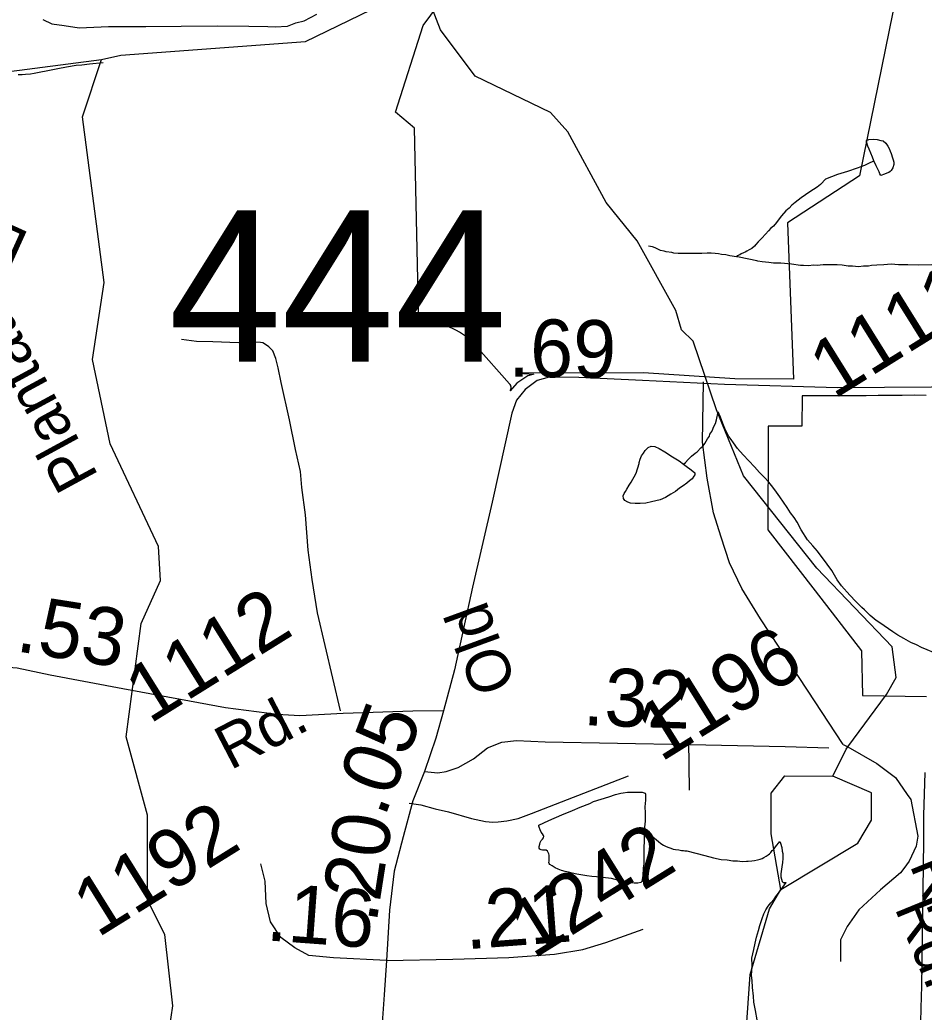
# Model space of a CAD drawing. Extents: x 2001466 to 31450019, y -30647475 to 847247.
# Drawn here: x 2051762 to 2055675, y 674631 to 678927 of the extents above; entities that cross this region are included whole.
import ezdxf

# ---------------------------------------------------------------- set-up
doc = ezdxf.new("R2010")
doc.units = 0
for name, color, linetype in [('Exist Boundary Political City Limit New', 7, 'Continuous'), ('Exist Hydrographic Misc Water Feature', 7, 'Continuous'), ('Exist Road Non-System Type 51', 7, 'Continuous'), ('Exist Road Non-System Type 51 Label', 7, 'Continuous'), ('Exist Road Secondary Mileage Hundredths English Label', 7, 'Continuous'), ('Exist Road Secondary Structure Standard Bridge Number Label', 7, 'Continuous'), ('Exist Road Secondary Type 51 Attributed', 7, 'Continuous'), ('Exist Road Secondary Type 51 Label', 7, 'Continuous'), ('Exist Road Secondary Type 51 Number Label', 7, 'Continuous'), ('Map Preparation Boundary City Limit Buffer Line', 7, 'Continuous')]:
    doc.layers.add(name, color=color, linetype=linetype)

msp = doc.modelspace()

# ---------------------------------------------------------------- linework, layer by layer
at = {"layer": 'Exist Boundary Political City Limit New'}
for points in [[(2055571.4, 679117.5), (2055394.8, 678252), (2055084.1, 678047.9), (2055109.6, 677371.6), (2054855.5, 677373.1), (2054461, 677398.2), (2053920.4, 677397.6), (2053985.9, 677393.2), (2053960.6, 677385.2), (2053913.1, 677354.1), (2053884.2, 677321.4), (2053886.1, 677324.9), (2053887.2, 677328.8), (2053887.9, 677332.8), (2053887.9, 677336.8), (2053887.1, 677340.7), (2053885.9, 677344.4), (2053884, 677348), (2053881.5, 677351.2), (2053735, 677515.2), (2053724.5, 677526.4), (2053713.5, 677537.1), (2053702, 677547.2), (2053689.9, 677556.8), (2053677.5, 677565.8), (2053664.6, 677574.2), (2053651.2, 677581.9), (2053637.6, 677588.9), (2053623.6, 677595.4), (2053609.4, 677601.1), (2053594.9, 677606.1), (2053580.1, 677610.4), (2053565.2, 677614.1), (2053550.1, 677616.9), (2053534.9, 677619.1), (2053519.6, 677620.4), (2053504.2, 677621.1), (2053488.9, 677621), (2053487.6, 677671), (2053469.1, 678457.7), (2053387.8, 678527.7), (2053507, 678902), (2053843.2, 679357.1)], [(2055684.4, 677301), (2055632.4, 677301.4), (2055580.4, 677300.9), (2055528.4, 677300.4), (2055476.4, 677300), (2055424.4, 677299.6), (2055388.5, 677299.3), (2055372.4, 677299.3), (2055320.5, 677299.2), (2055268.4, 677299.1), (2055266.5, 677299.1), (2055231.6, 677299.2), (2055146.8, 677299.4), (2055146.8, 677294.4), (2055146.5, 677167.4), (2055000, 677167.5), (2054999.9, 677114.2), (2054998.9, 676719.1), (2055203.1, 676455.4), (2055404.2, 676195.8), (2055408.4, 676001.1), (2055685.5, 675998.2)], [(2055678.1, 675668.9), (2055672.8, 675481.8), (2055672.6, 675371.5), (2055663, 674740.8), (2055662.2, 674700.2), (2055659.1, 674590.8), (2055653.9, 674415.9), (2055650.4, 674295.9), (2055646.1, 674151.1), (2055643.6, 674066.1), (2055641.6, 673997.5), (2055637.5, 673858), (2055633.9, 673736.9), (2055631.8, 673664), (2055627.8, 673529.1), (2055624, 673403.6), (2055688.9, 673403.6)]]:
    msp.add_lwpolyline(points, dxfattribs=at)
at = {"layer": 'Exist Hydrographic Misc Water Feature'}
msp.add_line((2055055.6, 675162), (2055388.6, 675361.9), dxfattribs=at)
for points in [[(2052115.7, 678755.3), (2052199.6, 678773.2), (2052998.7, 678832.5), (2053423.8, 679040.4), (2053523.6, 679126.9)], [(2055344.3, 675779), (2055511.6, 676005.7), (2055553.6, 676080.4), (2055536.6, 676211.9), (2055210.6, 676553.2), (2054893.6, 676953.3), (2054776.7, 677237.9), (2054675.6, 677535.2), (2054625.6, 677585.4), (2054600.5, 677668), (2054433.6, 677970), (2054299.7, 678136.7), (2054132.6, 678441.9), (2054057.6, 678525.5), (2053732.6, 678683.1), (2053582.7, 678882.9), (2053540.6, 678992), (2053523.6, 679126.9)], [(2049126.7, 677999.1), (2049500.7, 678260.5), (2049750.7, 678317.8), (2051083.7, 678497.4), (2051682.7, 678698.5), (2052115.7, 678755.3)], [(2051754, 678689.5), (2051772.1, 678689.6), (2051786, 678691.5), (2051807.9, 678693.5), (2051823.9, 678695.5), (2051904.1, 678711.7), (2051926.1, 678715.7), (2051963.8, 678723.8), (2052005.6, 678730), (2052029.8, 678732), (2052063.6, 678736.2), (2052122.1, 678742)], [(2052033.5, 673507.5), (2052233.4, 673539.6), (2052325.5, 673665.7), (2052365.5, 674265.2), (2052423.5, 674657.7), (2052389.5, 674966.9), (2052314.6, 675116), (2052313.6, 675483.4), (2052221.5, 675823.3), (2052286.5, 676314.1), (2052370.6, 676499.4), (2052361.6, 676647.2), (2052152.6, 677091.1), (2052076.6, 677456.8), (2052126.6, 677790.4), (2052033.7, 678507.6), (2052115.7, 678755.3)], [(2055457.9, 678316.4), (2055451.9, 678332.4), (2055437.6, 678366.2), (2055432, 678380.4), (2055425.7, 678398.4), (2055425.7, 678404.1), (2055435.7, 678408.3), (2055454, 678410.4), (2055471.8, 678408.5), (2055487.8, 678404.4), (2055497.7, 678402.5), (2055509.5, 678392.6), (2055517.7, 678380.4), (2055523.9, 678370.5), (2055527.8, 678358.6), (2055531.7, 678348.7), (2055537.6, 678328.7), (2055541.7, 678320.4), (2055544, 678310.7), (2055543.6, 678300.6), (2055540.1, 678286.6), (2055532.1, 678274.4), (2055528, 678270.6), (2055522.3, 678266.6), (2055518, 678264.4), (2055499.7, 678256.6), (2055491.7, 678254.6), (2055488, 678252.3), (2055483.9, 678260.6), (2055480, 678268.5), (2055467.7, 678294.3), (2055457.9, 678316.4)], [(2055250.2, 678238.1), (2055301.8, 678258.2), (2055344.3, 678272.1), (2055386.1, 678286.4), (2055417.9, 678298.2), (2055435.7, 678306.4), (2055457.9, 678316.4)], [(2055250.2, 678238.1), (2055226.2, 678214.1), (2055212.2, 678202), (2055196, 678191.9), (2055176.1, 678179.9), (2055162.2, 678169.8), (2055142.5, 678155.8), (2055116.3, 678135.8), (2055102.3, 678123.8), (2055090.4, 678111.8), (2055076.5, 678099.7), (2055058.4, 678077.7), (2055048.4, 678065.8), (2055036.3, 678049.8), (2055022.5, 678033.6), (2055012.3, 678025.5), (2055002.2, 678013.6), (2054988.5, 677999.5), (2054972.7, 677981.6), (2054964.5, 677973.5), (2054956.9, 677965.3), (2054946.9, 677953.5), (2054940.7, 677947.5), (2054928.8, 677937.6), (2054918.4, 677931.4), (2054908.5, 677925.6), (2054900.7, 677921.5), (2054892.7, 677917.5), (2054882.7, 677913.3), (2054877, 677909.3), (2054866.5, 677905.2), (2054862.8, 677901.3)], [(2054862.8, 677901.3), (2054834.5, 677905.2), (2054816.5, 677909.2), (2054798.6, 677911.1), (2054784.5, 677913.2), (2054770.7, 677915.3), (2054752.9, 677917.2), (2054736.7, 677917.2), (2054712.5, 677915.2), (2054702.9, 677915.1), (2054693, 677914.9), (2054676.8, 677914.9), (2054660.6, 677915), (2054653, 677914.8), (2054630.5, 677915.1), (2054611, 677914.7), (2054592.6, 677916.7), (2054582.7, 677919.1), (2054558.7, 677922.7), (2054550.5, 677924.7), (2054534.7, 677928.8), (2054528.6, 677930.9), (2054522.8, 677934.6), (2054510.7, 677940.5), (2054499, 677944.7), (2054482.8, 677946.8)], [(2055764.6, 677867.2), (2055652.5, 677864.7), (2055604.7, 677866.7), (2055564.7, 677866.7), (2055532.9, 677868.7), (2055500.5, 677866.7), (2055470.8, 677864.3), (2055446.8, 677862.7), (2055434.5, 677860.5), (2055413, 677860.5), (2055390.8, 677858.2), (2055364.8, 677860.1), (2055346.9, 677860.4), (2055320.9, 677864.3), (2055298.5, 677866), (2055268.8, 677866.1), (2055238.7, 677866.2), (2055212.8, 677864), (2055196.6, 677864.1), (2055174.7, 677862.2), (2055153, 677863.8), (2055140.7, 677864), (2055100.7, 677869.7), (2055054.7, 677873.8), (2055022.8, 677873.8), (2055002.7, 677875.6), (2054974.8, 677879.5), (2054954.9, 677881.7), (2054950.8, 677883.5), (2054874.9, 677899.5), (2054862.8, 677901.3)], [(2054634.4, 677003), (2054642.2, 677011.2), (2054654.5, 677023.1), (2054668.2, 677037.3), (2054684.6, 677051), (2054692.4, 677057.2), (2054708.2, 677073.4), (2054718.5, 677083.2), (2054726.5, 677093.4), (2054732.4, 677103.4), (2054738.3, 677113), (2054746.1, 677125.2), (2054748, 677133.1), (2054756.4, 677145.2), (2054760.1, 677155.2), (2054764.2, 677163.5), (2054772.2, 677179.3), (2054776.3, 677195.3), (2054784.1, 677229.4)], [(2055561.8, 676263), (2055539.5, 676276.9), (2055483.7, 676316.6), (2055467.5, 676326.8), (2055441.3, 676348.6), (2055417.3, 676372.5), (2055405.4, 676382.8), (2055379.5, 676408.6), (2055353.1, 676436.6), (2055317.4, 676476.5), (2055299.2, 676502.3), (2055275.2, 676542.5), (2055255.1, 676570.3), (2055213, 676626.1), (2055192.9, 676650.3), (2055170.8, 676675.9), (2055142.9, 676718.3), (2055124.9, 676752.3), (2055112.8, 676771.9), (2055096.6, 676792.2), (2055082.8, 676815.8), (2055066.4, 676838.2), (2055050.4, 676862.1), (2055036.9, 676882), (2055020.5, 676903.9), (2055002.5, 676925.8), (2054984.6, 676945.9), (2054962.3, 676967.6), (2054940.3, 676991.6), (2054916.1, 677017.5), (2054891.9, 677043.5), (2054868.1, 677071.5), (2054850.5, 677095.6), (2054840.1, 677109.4), (2054830, 677123.5), (2054816.3, 677147.5), (2054810.3, 677165.4), (2054800.3, 677191.3), (2054793.9, 677207.2), (2054788, 677219.5), (2054784.1, 677229.4)], [(2054634.4, 677003), (2054644.6, 676995), (2054666.6, 676979.1), (2054682.6, 676965.4), (2054682.6, 676957.3), (2054678.7, 676951.4), (2054670.7, 676939.2), (2054660.2, 676931), (2054648.5, 676921), (2054632.5, 676909.3), (2054616.7, 676899.1), (2054598.7, 676885.2), (2054578.8, 676873.2), (2054556.5, 676859.1), (2054532.7, 676848.9), (2054494.7, 676840.9), (2054470.8, 676834.8), (2054446.8, 676832.8), (2054425, 676832.8), (2054404.5, 676834.7), (2054392.4, 676838.6), (2054380.5, 676846.5), (2054374.8, 676854.6), (2054372.9, 676866.7), (2054376.6, 676876.7), (2054382.6, 676884.7), (2054388.5, 676894.7), (2054398.4, 676912.7), (2054406.8, 676924.8), (2054414.6, 676938.6), (2054420.5, 676948.7), (2054428.3, 676964.5), (2054442.5, 677006.6), (2054442.5, 677010.7), (2054446.4, 677024.7), (2054452.1, 677038.8), (2054460.1, 677050.6), (2054468.5, 677062.7), (2054480.2, 677074.7), (2054494.3, 677080.6), (2054510.3, 677079.1), (2054528.6, 677071.1), (2054552.6, 677056.9), (2054586.2, 677035.1), (2054614.3, 677017.1), (2054634.4, 677003)], [(2055729.8, 676181.1), (2055715.8, 676187.3), (2055687.7, 676199.3), (2055663.7, 676209), (2055641.6, 676221.3), (2055617.6, 676231), (2055587.5, 676249), (2055561.8, 676263)], [(2055279.5, 675652.9), (2055337.5, 675769.8), (2055344.3, 675779)], [(2055055.6, 675162), (2055013.5, 675402.3), (2055012.5, 675579.5), (2055071.6, 675653.8), (2055279.5, 675652.9)], [(2055388.6, 675361.9), (2055446.6, 675462.5), (2055446.6, 675580.5), (2055279.5, 675652.9)], [(2054463.4, 675400.9), (2054463.2, 675370.9), (2054461.5, 675343.2), (2054461.5, 675320.9), (2054461.5, 675295), (2054461.7, 675273), (2054459.5, 675255.1), (2054457.8, 675221.3), (2054453.7, 675197.1), (2054449.6, 675192.9), (2054435.7, 675188.9), (2054419.7, 675188.9), (2054399.6, 675191.1), (2054377.7, 675194.9), (2054353.7, 675201), (2054321.9, 675209), (2054295.6, 675213), (2054277.8, 675214.9), (2054257.7, 675216.7), (2054237.6, 675218.6), (2054215.9, 675220.7), (2054197.8, 675224.6), (2054171.6, 675228.6), (2054151.9, 675232.4), (2054135.5, 675236.5), (2054121.8, 675240.6), (2054106, 675244.6), (2054091.6, 675250.5), (2054077.7, 675256.2), (2054065.8, 675264.5), (2054055.7, 675270.5), (2054051.8, 675274.3), (2054051.6, 675278.4), (2054051.8, 675284.5), (2054051.8, 675292.2), (2054051.8, 675302.3), (2054051.8, 675310.4), (2054051.6, 675316.5), (2054047.3, 675324.5), (2054045.5, 675328.4), (2054039.7, 675332.1), (2054031.5, 675332.1), (2054023.5, 675332.2), (2054017.6, 675334.3), (2054011.4, 675336.4), (2054009.6, 675340.3), (2054009.6, 675348.4), (2054011.4, 675358.3), (2054013.5, 675366.1), (2054017.4, 675374.5), (2054023.5, 675380.4), (2054027.4, 675386.3), (2054029.3, 675392.5), (2054027.4, 675396), (2054023.3, 675402.3), (2054017.4, 675410.1), (2054013.5, 675420), (2054009.2, 675432.1), (2054007.3, 675436.4), (2054007.1, 675440.5), (2054051.2, 675460.2), (2054107.2, 675484.5), (2054152.9, 675504.4), (2054187.2, 675518.7), (2054229, 675534.6), (2054244.8, 675542.8), (2054311, 675562.7), (2054339.1, 675572.7), (2054363.1, 675578.8), (2054373.1, 675580.9), (2054391, 675583), (2054407.2, 675583), (2054437.3, 675582.9), (2054455.2, 675583), (2054467.3, 675579.2), (2054469.1, 675575.3), (2054469.1, 675548.9), (2054467.1, 675519.2), (2054467.5, 675493.2), (2054467.3, 675457.1), (2054465, 675431.1), (2054463.4, 675400.9)], [(2054463.4, 675400.9), (2054477.5, 675401.2), (2054489.6, 675397), (2054497.6, 675391.3), (2054507.3, 675385.4), (2054517.3, 675377.3), (2054525.3, 675369.2), (2054535.5, 675361.2), (2054547.4, 675353.3), (2054555.6, 675349.2), (2054565.5, 675345.3), (2054579.2, 675341.1), (2054589.3, 675337.2), (2054599.5, 675335.2), (2054613.3, 675333.6), (2054625.4, 675331.3), (2054633.4, 675331.3), (2054639.5, 675329.6), (2054647.5, 675329.6)], [(2054647.5, 675329.6), (2054725.4, 675309.7), (2054763.2, 675299.5), (2054797.2, 675291.9), (2054823.2, 675290), (2054847.2, 675285.9), (2054867.5, 675285.7), (2054887.2, 675283.9), (2054905.7, 675284), (2054913.7, 675284), (2054929.2, 675286.1), (2054941.6, 675287.9), (2054953.4, 675290.1), (2054965.5, 675294), (2054973.5, 675296), (2054981.3, 675300.1), (2054991.4, 675306.3), (2054999.6, 675311.9), (2055005.7, 675315.9), (2055011.5, 675322.3), (2055017.4, 675330.3), (2055023.2, 675334.3), (2055031.6, 675346), (2055037.1, 675354.1), (2055045.3, 675362.2), (2055051.3, 675370.2)], [(2055051.3, 675370.2), (2055053.3, 675362.2), (2055059.3, 675344.2), (2055061.3, 675328.1), (2055063.4, 675318.1), (2055063.4, 675310.3), (2055063.1, 675296.2), (2055061.5, 675278.2), (2055059.3, 675260.2), (2055055.6, 675230), (2055055.6, 675220.3), (2055055.4, 675216.3), (2055057.6, 675206.2), (2055061.3, 675196.3), (2055065.4, 675192.4), (2055077.3, 675192.2)], [(2054952.8, 674598.3), (2054944.6, 674638.1), (2054938.7, 674674.2), (2054936.6, 674700.1), (2054932.3, 674738), (2054930.5, 674767.9), (2054928.2, 674790.2), (2054930.5, 674834), (2054929.9, 674864.1), (2054938.1, 674902.3), (2054944, 674930.2), (2054950, 674956.1), (2054958, 674984), (2054963.9, 675006.2), (2054973.9, 675036), (2054981.9, 675056.2), (2054989.5, 675074.1), (2055000, 675090), (2055012.1, 675104), (2055025.8, 675120.1), (2055033.8, 675132.3), (2055049.8, 675152.2), (2055077.3, 675192.2)], [(2054890.5, 673961.3), (2054940.5, 674078.3), (2054931.5, 674387), (2054898.5, 674463.1), (2054922.5, 674794), (2055005.5, 675077.7), (2055055.6, 675162)]]:
    msp.add_lwpolyline(points, dxfattribs=at)
at = {"layer": 'Exist Road Non-System Type 51'}
for p, q in [((2054660, 675591.9), (2054656.6, 675807.2)), ((2055324.6, 675790.2), (2055344.3, 675779))]:
    msp.add_line(p, q, dxfattribs=at)
for points in [[(2051862, 678927.6), (2051899.7, 678908.8), (2051953.5, 678901.8), (2052019.3, 678892.4), (2052145.4, 678897.9), (2052307.5, 678898.6), (2052459.5, 678899.5), (2052617.5, 678900.3), (2052753.5, 678899.5), (2052835.4, 678897.8), (2052867.4, 678897.2), (2052919.5, 678900.1), (2052955.8, 678913.4), (2052991.9, 678922.7), (2053046.5, 678951.6)], [(2053149.2, 675935.5), (2053049.8, 676359.5), (2053026.7, 676503.9), (2053009.3, 676630.3), (2052998.4, 676784.5), (2052982.8, 676902.8), (2052976.2, 676971), (2052954.2, 677067.4), (2052928.8, 677195.9), (2052892.1, 677356.7), (2052879.4, 677420.9), (2052870.2, 677461.1), (2052856.8, 677493.4), (2052839.2, 677511.8), (2052829.3, 677518), (2052813.6, 677528.3), (2052803.6, 677530.5), (2052765.6, 677531.3), (2052707.6, 677528.4), (2052597.6, 677532.7), (2052525.7, 677534.1), (2052461.9, 677543.4)], [(2055324.6, 675790.2), (2055169.7, 676025.4), (2054966.7, 676334.1), (2054886.1, 676464.8), (2054833.3, 676576), (2054797.1, 676687.3), (2054763.8, 676793), (2054735.9, 676943.2), (2054716.5, 677098.9), (2054719.7, 677359.9)], [(2055344.3, 675779), (2055470.3, 675707.8), (2055551.7, 675646.2), (2055601.7, 675573.9)], [(2053446.2, 675535.7), (2053496.8, 675528.4), (2053558.5, 675511.1), (2053616.2, 675498), (2053715.7, 675470), (2053777.4, 675456.7), (2053809.3, 675454), (2053831.4, 675455.6), (2053869.4, 675458.8), (2053917.7, 675469.8), (2053976.1, 675490.7), (2054131.3, 675551.5), (2054395.4, 675654.2)], [(2055601.7, 675573.9), (2055616.8, 675552.1), (2055647.6, 675392.8), (2055640.3, 675349.4), (2055609.6, 675284.3), (2055587.4, 675253.3)], [(2055587.4, 675253.3), (2055573.4, 675233.6), (2055486.6, 675161.2), (2055392.5, 675074.3), (2055341.9, 675001.9), (2055312.9, 674944), (2055312.9, 674849.9)]]:
    msp.add_lwpolyline(points, dxfattribs=at)
at = {"layer": 'Exist Road Secondary Type 51 Attributed'}
for points in [[(2057289.7, 677288.9), (2057114.3, 677295.4), (2056848.8, 677306), (2056448.2, 677325), (2055935.2, 677339.8), (2055707.2, 677336.6), (2055300.3, 677333.5), (2054810.5, 677348.2), (2054455.8, 677365.1), (2054180.3, 677377.8), (2054052.6, 677379.9), (2053999.8, 677365.1), (2053949.1, 677327.1), (2053911.1, 677280.6), (2053890.5, 677223.6), (2053806.1, 676839.1), (2053720.6, 676471.5), (2053642.5, 676112.4), (2053595.5, 675934.9)], [(2053595.5, 675934.9), (2053462.5, 675933.8), (2053160.6, 675923.3), (2052973.2, 675913.8), (2052875.1, 675920.1), (2052651.3, 675948.6), (2052207.4, 676031), (2051892.8, 676090.2), (2051750.9, 676119.7), (2051633.7, 676129.3), (2051508.1, 676129.3), (2051350.8, 676117.6), (2050999.8, 676070.1), (2050833, 676057.4), (2050804.5, 676057.2)], [(2053595.5, 675934.9), (2053561.7, 675816.6), (2053512.6, 675672.9)], [(2053512.6, 675672.9), (2053570.7, 675667.6), (2053606.6, 675672.9), (2053658.3, 675689.8), (2053724.8, 675727.9), (2053786, 675775.4), (2053848.3, 675799.7), (2053911.6, 675807.1), (2054035.1, 675801.8), (2054660.6, 675790.2), (2055073.8, 675781.7), (2055262.8, 675775.4)], [(2053512.6, 675672.9), (2053462.5, 675546.2), (2053420.3, 675389.8), (2053382.3, 675241.9), (2053361.2, 675072.9), (2053348, 674854.3)], [(2053348, 674854.3), (2053118.9, 674865.9), (2053012.3, 674876.5), (2052952.1, 674909.2), (2052890.9, 674954.6), (2052847.1, 675022.2), (2052828.1, 675101.5), (2052823.9, 675197.6), (2052804.9, 675273.6)], [(2053348, 674854.3), (2053636, 674860), (2053878.1, 674867.5), (2054075.4, 674882.4), (2054198.3, 674902.9), (2054297, 674932.7), (2054459, 674990.5)], [(2053348, 674854.3), (2053337.9, 674705.3), (2053322.1, 674483.5), (2053273, 674208.9), (2053241.4, 673918.4), (2053213.4, 673814.9), (2053181.7, 673744.1), (2053135.3, 673688.1), (2053067.7, 673645.9), (2052973.8, 673620.5), (2052884, 673607.8), (2052733.6, 673592), (2052560.5, 673552.9), (2052193.2, 673447.3), (2052009, 673402.9), (2051909.7, 673386), (2051763, 673373.3), (2051706, 673358.5), (2051668, 673331.1), (2051637.4, 673286.7), (2051606.8, 673177.9), (2051542.9, 672907.5), (2051504, 672757.5)]]:
    msp.add_lwpolyline(points, dxfattribs=at)
at = {"layer": 'Map Preparation Boundary City Limit Buffer Line'}
for points in [[(2055571.4, 679117.5), (2055394.8, 678252), (2055084.1, 678047.9), (2055109.6, 677371.6), (2054855.5, 677373.1), (2054461, 677398.2), (2053920.4, 677397.6), (2053985.9, 677393.2), (2053960.6, 677385.2), (2053913.1, 677354.1), (2053884.2, 677321.4), (2053886.1, 677324.9), (2053887.2, 677328.8), (2053887.9, 677332.8), (2053887.9, 677336.8), (2053887.1, 677340.7), (2053885.9, 677344.4), (2053884, 677348), (2053881.5, 677351.2), (2053735, 677515.2), (2053724.5, 677526.4), (2053713.5, 677537.1), (2053702, 677547.2), (2053689.9, 677556.8), (2053677.5, 677565.8), (2053664.6, 677574.2), (2053651.2, 677581.9), (2053637.6, 677588.9), (2053623.6, 677595.4), (2053609.4, 677601.1), (2053594.9, 677606.1), (2053580.1, 677610.4), (2053565.2, 677614.1), (2053550.1, 677616.9), (2053534.9, 677619.1), (2053519.6, 677620.4), (2053504.2, 677621.1), (2053488.9, 677621), (2053487.6, 677671), (2053469.1, 678457.7), (2053387.8, 678527.7), (2053507, 678902), (2053843.2, 679357.1)], [(2055684.4, 677301), (2055632.4, 677301.4), (2055580.4, 677300.9), (2055528.4, 677300.4), (2055476.4, 677300), (2055424.4, 677299.6), (2055388.5, 677299.3), (2055372.4, 677299.3), (2055320.5, 677299.2), (2055268.4, 677299.1), (2055266.5, 677299.1), (2055231.6, 677299.2), (2055146.8, 677299.4), (2055146.8, 677294.4), (2055146.5, 677167.4), (2055000, 677167.5), (2054999.9, 677114.2), (2054998.9, 676719.1), (2055203.1, 676455.4), (2055404.2, 676195.8), (2055408.4, 676001.1), (2055685.5, 675998.2)], [(2055678.1, 675668.9), (2055672.8, 675481.8), (2055672.6, 675371.5), (2055663, 674740.8), (2055662.2, 674700.2), (2055659.1, 674590.8), (2055653.9, 674415.9), (2055650.4, 674295.9), (2055646.1, 674151.1), (2055643.6, 674066.1), (2055641.6, 673997.5), (2055637.5, 673858), (2055633.9, 673736.9), (2055631.8, 673664), (2055627.8, 673529.1), (2055624, 673403.6), (2055688.9, 673403.6)]]:
    msp.add_lwpolyline(points, dxfattribs=at)

# ---------------------------------------------------------------- texts
at = {"layer": 'Exist Road Non-System Type 51 Label'}
for s, p in [('Ridge', (2055610.8, 675268.4)), ('Rd.', (2055545.6, 675082.9))]:
    msp.add_text(s, height=190, rotation=292.2504, dxfattribs=at).set_placement(p)
at = {"layer": 'Exist Road Secondary Mileage Hundredths English Label'}
for s, rotation, p in [('.69', 359.0523, (2053875.5, 677382.9)), ('.53', 351.0184, (2051739.7, 676194.2)), ('.32', 358.0463, (2054196.1, 675873.6)), ('.05', 69.3692, (2053340, 675469.7)), ('.20', 81.1435, (2053304.8, 675012.8)), ('.16', 355.8158, (2052824.2, 674942.2)), ('.21', 4.3189, (2053692.7, 674902.8))]:
    msp.add_text(s, height=250, rotation=rotation, dxfattribs=at).set_placement(p)
at = {"layer": 'Exist Road Secondary Structure Standard Bridge Number Label'}
msp.add_text('444', height=656.17, dxfattribs=at).set_placement((2052406.2, 677446.6))
at = {"layer": 'Exist Road Secondary Type 51 Label'}
for s, rotation, p in [('Ln.', 155.6725, (2051809.6, 678001.8)), ('Plantation', 118.5335, (2052104.7, 676950.9)), ('Old', 110.0587, (2053912.2, 676048.9)), ('Rd.', 27.4532, (2052672.9, 675676.7))]:
    msp.add_text(s, height=190, rotation=rotation, dxfattribs=at).set_placement(p)
at = {"layer": 'Exist Road Secondary Type 51 Number Label'}
for s, p in [('1111', (2055284.5, 677281.9)), ('1112', (2052323.3, 675876.1)), ('1196', (2054535.5, 675710.9)), ('1192', (2052098, 674950.5)), ('1242', (2053983.8, 674858.2))]:
    msp.add_text(s, height=250, rotation=31.918, dxfattribs=at).set_placement(p)

doc.saveas('drawing.dxf')
